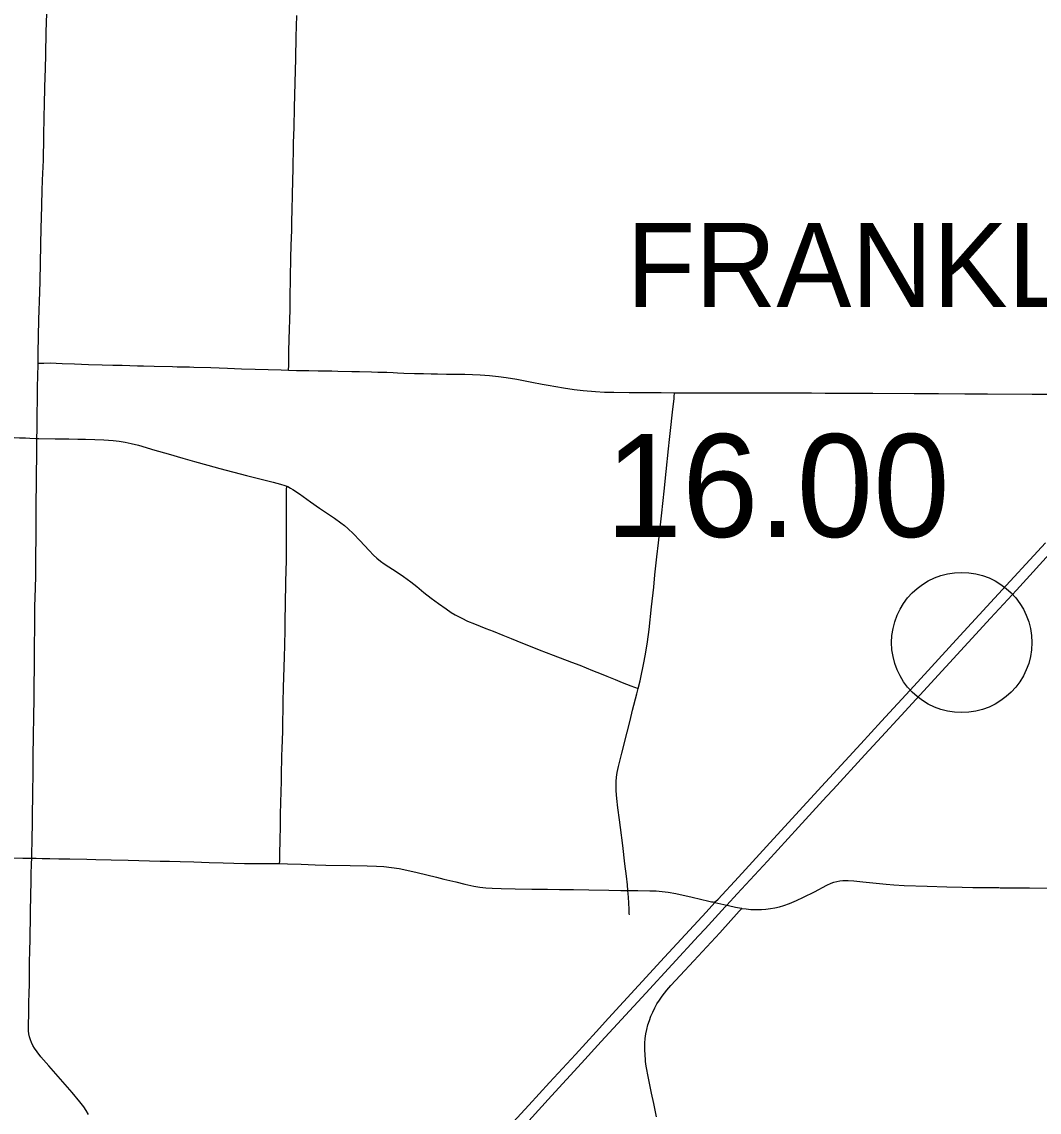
# Model space of a CAD drawing. Extents: x 1813937 to 1948437, y 826606 to 1022856.
# Drawn here: x 1909677 to 1920560, y 915824 to 927490 of the extents above; entities that cross this region are included whole.
import ezdxf

# ---------------------------------------------------------------- set-up
doc = ezdxf.new("R2010")
doc.units = 0
for name, color, linetype in [('Default', 7, 'Continuous'), ('GM_X_County_Road', 7, 'Continuous'), ('GM_X_Interstate_Route', 7, 'Continuous'), ('GM_X_Township_Road', 7, 'Continuous'), ('GM_X_Township_Text', 7, 'Continuous')]:
    doc.layers.add(name, color=color, linetype=linetype)

msp = doc.modelspace()

# ---------------------------------------------------------------- linework, layer by layer
at = {"layer": 'Default'}
msp.add_circle((1919731, 920849), 750, dxfattribs=at)
at = {"layer": 'GM_X_County_Road'}
for points in [[(1909852, 923839), (1909853, 923944), (1909861, 924304), (1909869, 924599), (1909872, 924714), (1909876, 924911), (1909884, 925288), (1909887, 925386), (1909895, 925681), (1909900, 925796), (1909908, 926009), (1909913, 926255), (1909917, 926484), (1909921, 926599), (1909925, 926795), (1909930, 926992), (1909933, 927138), (1909939, 927383), (1909946, 927578)], [(1909839, 923031), (1909841, 923127), (1909842, 923288), (1909844, 923452), (1909846, 923583), (1909848, 923698), (1909851, 923829), (1909852, 923839)], [(1907174, 923151), (1907342, 923130), (1907473, 923114), (1907783, 923079), (1907946, 923061), (1908028, 923054), (1908093, 923053), (1908225, 923054), (1908569, 923063), (1908766, 923067), (1908881, 923068), (1909061, 923068), (1909176, 923067), (1909307, 923062), (1909421, 923055), (1909651, 923040), (1909715, 923038), (1909764, 923035), (1909828, 923032), (1909839, 923031)], [(1909783, 918543), (1909784, 918578), (1909788, 918742), (1909790, 918922), (1909796, 919299), (1909797, 919397), (1909799, 919660), (1909802, 919824), (1909806, 920086), (1909808, 920217), (1909811, 920397), (1909813, 920578), (1909813, 920725), (1909814, 920840), (1909815, 920988), (1909818, 921233), (1909822, 921430), (1909826, 921561), (1909829, 921807), (1909830, 921939), (1909830, 922086), (1909830, 922217), (1909830, 922331), (1909833, 922561), (1909838, 922937), (1909839, 923031)], [(1909839, 923031), (1909845, 923031), (1909860, 923031), (1910033, 923029), (1910082, 923028), (1910180, 923027), (1910278, 923024), (1910360, 923024), (1910458, 923021), (1910556, 923017), (1910654, 923010), (1910719, 923002), (1910784, 922992), (1910848, 922979), (1910927, 922959), (1911100, 922908), (1911242, 922867), (1911399, 922822), (1911526, 922786), (1911667, 922746), (1911794, 922710), (1912079, 922636), (1912223, 922601), (1912366, 922566), (1912445, 922545), (1912492, 922529), (1912511, 922521)], [(1912511, 922521), (1912522, 922517), (1912551, 922502), (1912578, 922486), (1912646, 922440), (1912766, 922354), (1912860, 922288), (1913023, 922178), (1913090, 922131), (1913129, 922101), (1913165, 922068), (1913224, 922011), (1913292, 921940), (1913392, 921832), (1913439, 921785), (1913475, 921752), (1913514, 921720), (1913554, 921692), (1913692, 921603), (1913759, 921557), (1913839, 921498), (1913903, 921448), (1913979, 921386), (1914056, 921325), (1914134, 921265), (1914215, 921208), (1914269, 921171), (1914312, 921146), (1914384, 921108), (1914444, 921079), (1914520, 921048), (1914642, 921000), (1914718, 920970), (1914823, 920927), (1914912, 920891), (1915033, 920842), (1915149, 920795), (1915212, 920771), (1915361, 920715), (1915557, 920640), (1915647, 920606), (1915783, 920550), (1915874, 920513), (1915934, 920489), (1916024, 920453), (1916099, 920423), (1916190, 920386), (1916269, 920357)], [(1916161, 918197), (1916155, 918255), (1916144, 918350), (1916128, 918480), (1916105, 918676), (1916080, 918871), (1916070, 918952), (1916054, 919082), (1916043, 919180), (1916035, 919262), (1916033, 919311), (1916034, 919361), (1916039, 919410), (1916047, 919459), (1916061, 919523), (1916097, 919666), (1916153, 919889), (1916184, 920016), (1916211, 920127), (1916255, 920301), (1916269, 920357)], [(1910391, 915798), (1910366, 915841), (1910339, 915882), (1910299, 915934), (1910216, 916035), (1910141, 916122), (1909968, 916319), (1909882, 916418), (1909841, 916470), (1909813, 916510), (1909796, 916539), (1909781, 916568), (1909769, 916598), (1909759, 916629), (1909753, 916661), (1909749, 916694), (1909748, 916743), (1909751, 916891), (1909753, 916989), (1909757, 917104), (1909758, 917186), (1909759, 917251), (1909759, 917415), (1909763, 917563), (1909765, 917661), (1909770, 917956), (1909773, 918153), (1909777, 918284), (1909779, 918366), (1909781, 918480), (1909783, 918543)], [(1917380, 918005), (1917425, 917999), (1917474, 917994), (1917523, 917993), (1917588, 917993), (1917637, 917997), (1917685, 918003), (1917733, 918011), (1917781, 918022), (1917828, 918036), (1917889, 918058), (1917965, 918090), (1918039, 918124), (1918156, 918182), (1918287, 918252)], [(1918287, 918252), (1918289, 918253), (1918333, 918273), (1918363, 918285), (1918395, 918294), (1918428, 918299), (1918461, 918302), (1918515, 918302), (1918576, 918298), (1918674, 918289), (1918923, 918263), (1919006, 918255), (1919114, 918250), (1919360, 918241), (1919570, 918235), (1919734, 918231), (1919849, 918229), (1919931, 918228), (1920012, 918228), (1920062, 918227), (1920127, 918227), (1920144, 918226), (1920455, 918223), (1920685, 918220)], [(1916161, 918197), (1916266, 918196), (1916396, 918194), (1916461, 918192), (1916527, 918186), (1916592, 918178), (1916673, 918163), (1916849, 918124), (1917025, 918083), (1917056, 918076)], [(1917056, 918076), (1917070, 918073), (1917091, 918068), (1917185, 918047), (1917218, 918039), (1917235, 918035), (1917313, 918018), (1917377, 918006), (1917380, 918005)]]:
    msp.add_lwpolyline(points, dxfattribs=at)
at = {"layer": 'GM_X_Interstate_Route'}
for points in [[(1918355, 919277), (1918695, 919648), (1918873, 919841), (1919085, 920069), (1919284, 920287), (1919561, 920590), (1920038, 921109), (1920316, 921410), (1920460, 921567), (1920703, 921834), (1921081, 922244), (1921237, 922413), (1921369, 922558), (1921602, 922812), (1921890, 923127), (1922122, 923381), (1922210, 923480)], [(1914932, 915718), (1915099, 915899), (1915320, 916142), (1915598, 916443), (1915820, 916685), (1915953, 916830), (1916274, 917181), (1916552, 917483), (1916997, 917965), (1917091, 918068), (1917099, 918077), (1917126, 918105), (1917342, 918339), (1917719, 918750), (1918075, 919137), (1918274, 919354), (1918651, 919766), (1918873, 920007), (1919218, 920381), (1919672, 920877), (1920083, 921323), (1920626, 921916)], [(1916915, 917710), (1916986, 917787), (1917202, 918021), (1917218, 918039), (1917330, 918161), (1917653, 918511), (1917986, 918873), (1918285, 919201), (1918355, 919277)], [(1911986, 912380), (1912025, 912417), (1912151, 912542), (1912323, 912715), (1912448, 912846), (1913169, 913631), (1913524, 914017), (1914001, 914537), (1914234, 914790), (1914468, 915044), (1914789, 915395), (1915100, 915733), (1915344, 915999), (1915665, 916350), (1915876, 916579), (1916353, 917099), (1916915, 917710)]]:
    msp.add_lwpolyline(points, dxfattribs=at)
at = {"layer": 'GM_X_Township_Road'}
for points in [[(1912530, 923763), (1912532, 923817), (1912535, 923964), (1912538, 924095), (1912546, 924407), (1912548, 924538), (1912551, 924752), (1912556, 924965), (1912560, 925096), (1912564, 925260), (1912567, 925359), (1912569, 925474), (1912573, 925638), (1912578, 925792), (1912580, 925917), (1912580, 925983), (1912583, 926097), (1912585, 926196), (1912589, 926360), (1912594, 926573), (1912602, 926836), (1912607, 927099), (1912613, 927329), (1912619, 927558)], [(1909852, 923839), (1909914, 923839), (1909979, 923840), (1910110, 923836), (1910241, 923831), (1910389, 923825), (1910536, 923821), (1910651, 923818), (1910749, 923815), (1910831, 923812), (1910913, 923809), (1910978, 923808), (1911093, 923806), (1911289, 923801), (1911339, 923800), (1911470, 923797), (1911519, 923796), (1911699, 923791), (1911879, 923784), (1912026, 923777), (1912174, 923773), (1912452, 923765), (1912530, 923763)], [(1912530, 923763), (1912534, 923763), (1912616, 923761), (1912747, 923758), (1912846, 923757), (1912993, 923755), (1913058, 923753), (1913206, 923749), (1913288, 923748), (1913419, 923744), (1913484, 923743), (1913582, 923740), (1913648, 923737), (1913697, 923735), (1913762, 923732), (1913877, 923729), (1913975, 923727), (1914057, 923725), (1914123, 923724), (1914221, 923722), (1914302, 923721), (1914368, 923720), (1914417, 923719), (1914499, 923716), (1914580, 923712), (1914679, 923706), (1914776, 923697), (1914858, 923686), (1914971, 923667), (1915132, 923635), (1915244, 923613), (1915309, 923601), (1915470, 923573), (1915584, 923557), (1915681, 923546), (1915812, 923535), (1915910, 923529), (1916009, 923527), (1916173, 923525), (1916369, 923523), (1916517, 923523), (1916659, 923521)], [(1916269, 920357), (1916291, 920440), (1916333, 920648), (1916352, 920745), (1916370, 920858), (1916387, 920987), (1916414, 921231), (1916436, 921442), (1916449, 921573), (1916471, 921767), (1916487, 921914), (1916520, 922206), (1916538, 922369), (1916547, 922467), (1916569, 922678), (1916596, 922922), (1916607, 923020), (1916617, 923118), (1916638, 923313), (1916654, 923459), (1916655, 923476), (1916659, 923521)], [(1916659, 923521), (1916730, 923520), (1916845, 923520), (1916992, 923521), (1917090, 923521), (1917189, 923521), (1917402, 923520), (1917500, 923520), (1917730, 923519), (1918008, 923520), (1918123, 923520), (1918271, 923518), (1918385, 923517), (1918598, 923517), (1918779, 923516), (1919221, 923513), (1919484, 923512), (1919763, 923511), (1920008, 923510), (1920484, 923508), (1920746, 923508)], [(1912435, 918484), (1912436, 918509), (1912436, 918525), (1912437, 918576), (1912438, 918629), (1912439, 918697), (1912441, 918767), (1912443, 918852), (1912443, 918894), (1912444, 918933), (1912446, 919015), (1912449, 919129), (1912452, 919260), (1912454, 919358), (1912454, 919424), (1912460, 919636), (1912462, 919717), (1912468, 919896), (1912469, 919946), (1912471, 920011), (1912473, 920125), (1912474, 920207), (1912477, 920371), (1912485, 920583), (1912488, 920698), (1912490, 920812), (1912493, 920992), (1912494, 921091), (1912497, 921254), (1912502, 921500), (1912508, 921729), (1912510, 921844), (1912509, 922024), (1912507, 922302), (1912507, 922400), (1912510, 922482), (1912511, 922521)], [(1909557, 918546), (1909688, 918543), (1909737, 918543), (1909759, 918543), (1909783, 918543)], [(1909783, 918543), (1909831, 918542), (1909895, 918539), (1909977, 918537), (1910075, 918535), (1910190, 918534), (1910371, 918530), (1910469, 918529), (1910633, 918524), (1910814, 918519), (1911043, 918513), (1911158, 918510), (1911257, 918509), (1911371, 918506), (1911519, 918501), (1911683, 918496), (1911830, 918491), (1911945, 918488), (1912060, 918485), (1912125, 918484), (1912289, 918485), (1912404, 918484), (1912435, 918484)], [(1912435, 918484), (1912519, 918481), (1912666, 918477), (1912814, 918470), (1912929, 918467), (1913191, 918464), (1913371, 918459), (1913470, 918456), (1913551, 918451), (1913633, 918442), (1913714, 918430), (1913794, 918414), (1913906, 918388), (1914113, 918337), (1914193, 918318), (1914321, 918287), (1914416, 918264), (1914513, 918244), (1914577, 918233), (1914642, 918225), (1914708, 918220), (1914806, 918216), (1914954, 918213), (1915134, 918211), (1915299, 918209), (1915430, 918207), (1915578, 918205), (1915742, 918202), (1915955, 918199), (1916086, 918197), (1916161, 918197)], [(1916176, 917934), (1916175, 917950), (1916175, 917997), (1916166, 918125), (1916161, 918197)], [(1916347, 916391), (1916344, 916432), (1916341, 916498), (1916342, 916563), (1916346, 916612), (1916353, 916661), (1916363, 916709), (1916375, 916757), (1916390, 916804), (1916407, 916850), (1916426, 916895), (1916447, 916939), (1916471, 916982), (1916497, 917024), (1916526, 917064), (1916577, 917128), (1916619, 917178), (1916720, 917285), (1916865, 917442), (1917142, 917743), (1917352, 917974), (1917380, 918005)], [(1916467, 915773), (1916436, 915917), (1916412, 916029), (1916380, 916189), (1916356, 916318), (1916349, 916367), (1916347, 916391)]]:
    msp.add_lwpolyline(points, dxfattribs=at)

# ---------------------------------------------------------------- texts
at = {"layer": 'Default'}
msp.add_text('16.00', height=1100, dxfattribs=at).set_placement((1915921, 921979))
at = {"layer": 'GM_X_Township_Text'}
msp.add_text('FRANKLIN', height=900, rotation=0, dxfattribs=at).set_placement((1916144, 924438))

doc.saveas('drawing.dxf')
